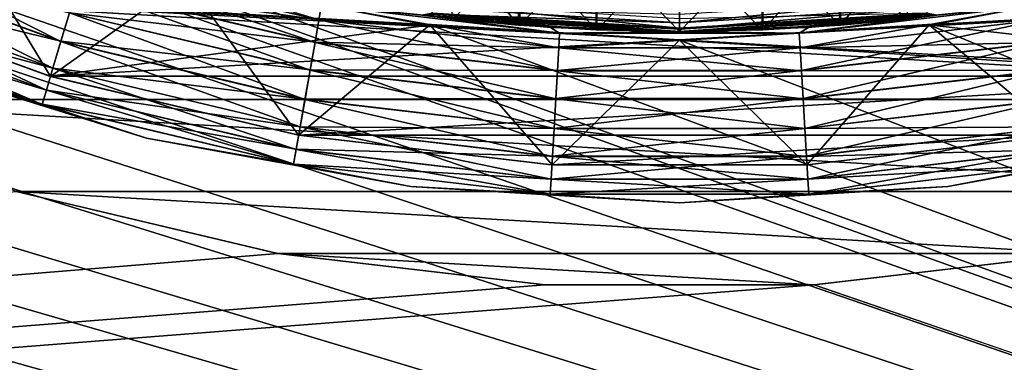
# Model space of a CAD drawing. Header units: millimetres. Extents: x -147 to 148, y -145 to 204.
# Tile 359 of 571: x 82 to 94, y -28 to -24. Entities that reach past the tile are written whole.
import ezdxf

# ---------------------------------------------------------------- set-up
doc = ezdxf.new("R2010")
doc.units = ezdxf.units.MM
doc.header["$LTSCALE"] = 26.699852
for name, color, linetype in [('1493', 7, 'CONTINUOUS'), ('1494', 7, 'CONTINUOUS'), ('1552', 7, 'CONTINUOUS'), ('1553', 7, 'CONTINUOUS'), ('1893', 7, 'CONTINUOUS'), ('1894', 7, 'CONTINUOUS'), ('1896', 7, 'CONTINUOUS'), ('1905', 7, 'CONTINUOUS'), ('1933', 7, 'CONTINUOUS'), ('1934', 7, 'CONTINUOUS'), ('1935', 7, 'CONTINUOUS'), ('1936', 7, 'CONTINUOUS'), ('1937', 7, 'CONTINUOUS'), ('753', 7, 'CONTINUOUS'), ('756', 7, 'CONTINUOUS'), ('885', 7, 'CONTINUOUS'), ('886', 7, 'CONTINUOUS'), ('895', 7, 'CONTINUOUS'), ('896', 7, 'CONTINUOUS'), ('936', 7, 'CONTINUOUS'), ('937', 7, 'CONTINUOUS')]:
    doc.layers.add(name, color=color, linetype=linetype)

msp = doc.modelspace()

# ---------------------------------------------------------------- linework, layer by layer
at = {"layer": '1493', "color": 7, "linetype": 'CONTINUOUS', "true_color": 0xd8d8d8}
for points in [[(93.021, -23.91, 53.4), (95.993, -23.343, 53.4), (93.021, -23.91, 72.4), (93.021, -23.91, 53.4)], [(93.021, -23.91, 72.4), (95.993, -23.343, 53.4), (95.993, -23.343, 72.4), (93.021, -23.91, 72.4)], [(90, -24.1, 72.4), (93.021, -23.91, 53.4), (93.021, -23.91, 72.4), (90, -24.1, 72.4)], [(90, -24.1, 72.4), (90, -24.1, 53.4), (93.021, -23.91, 53.4), (90, -24.1, 72.4)]]:
    msp.add_3dface(points, dxfattribs=at)
at = {"layer": '1494', "color": 7, "linetype": 'CONTINUOUS', "true_color": 0xd8d8d8}
for points in [[(84.007, -23.343, 53.4), (86.979, -23.91, 53.4), (84.007, -23.343, 72.4), (84.007, -23.343, 53.4)], [(84.007, -23.343, 72.4), (86.979, -23.91, 53.4), (86.979, -23.91, 72.4), (84.007, -23.343, 72.4)], [(86.979, -23.91, 53.4), (90, -24.1, 53.4), (86.979, -23.91, 72.4), (86.979, -23.91, 53.4)], [(86.979, -23.91, 72.4), (90, -24.1, 53.4), (90, -24.1, 72.4), (86.979, -23.91, 72.4)]]:
    msp.add_3dface(points, dxfattribs=at)
at = {"layer": '1552', "color": 7, "linetype": 'CONTINUOUS', "true_color": 0x21211a}
for points in [[(80.03, -23.114, 23.915), (82.78, -24.115, 23.915), (79.9, -23.414, 24.034), (80.03, -23.114, 23.915)], [(80.03, -23.114, 23.915), (82.88, -23.782, 23.915), (82.78, -24.115, 23.915), (80.03, -23.114, 23.915)], [(83.05, -23.215, 24.259), (85.792, -23.864, 24.259), (82.974, -23.469, 24.035), (83.05, -23.215, 24.259)], [(83.05, -23.215, 24.259), (85.822, -23.694, 24.56), (85.792, -23.864, 24.259), (83.05, -23.215, 24.259)], [(79.9, -23.414, 24.034), (82.687, -24.428, 24.034), (79.795, -23.659, 24.257), (79.9, -23.414, 24.034)], [(79.9, -23.414, 24.034), (82.78, -24.115, 23.915), (82.687, -24.428, 24.034), (79.9, -23.414, 24.034)], [(82.974, -23.469, 24.035), (85.746, -24.126, 24.035), (82.88, -23.782, 23.915), (82.974, -23.469, 24.035)], [(82.974, -23.469, 24.035), (85.792, -23.864, 24.259), (85.746, -24.126, 24.035), (82.974, -23.469, 24.035)], [(79.795, -23.659, 24.257), (82.61, -24.683, 24.257), (79.726, -23.818, 24.558), (79.795, -23.659, 24.257)], [(79.795, -23.659, 24.257), (82.687, -24.428, 24.034), (82.61, -24.683, 24.257), (79.795, -23.659, 24.257)], [(82.88, -23.782, 23.915), (85.689, -24.448, 23.915), (82.78, -24.115, 23.915), (82.88, -23.782, 23.915)], [(82.88, -23.782, 23.915), (85.746, -24.126, 24.035), (85.689, -24.448, 23.915), (82.88, -23.782, 23.915)], [(85.822, -23.694, 24.56), (88.601, -24.019, 24.56), (85.792, -23.864, 24.259), (85.822, -23.694, 24.56)], [(88.601, -24.019, 24.56), (85.822, -23.694, 24.56), (88.493, -23.953, 24.9), (88.601, -24.019, 24.56)], [(88.493, -23.953, 24.9), (85.822, -23.694, 24.56), (86.992, -23.811, 24.9), (88.493, -23.953, 24.9)], [(94.178, -23.694, 24.56), (91.399, -24.019, 24.56), (93.008, -23.811, 24.9), (94.178, -23.694, 24.56)], [(91.399, -24.019, 24.56), (94.178, -23.694, 24.56), (91.409, -24.192, 24.259), (91.399, -24.019, 24.56)], [(91.409, -24.192, 24.259), (94.178, -23.694, 24.56), (94.208, -23.864, 24.259), (91.409, -24.192, 24.259)], [(79.726, -23.818, 24.558), (82.61, -24.683, 24.257), (82.56, -24.85, 24.558), (79.726, -23.818, 24.558)], [(79.726, -23.818, 24.558), (82.56, -24.85, 24.558), (80.78, -24.31, 24.9), (79.726, -23.818, 24.558)], [(85.792, -23.864, 24.259), (88.591, -24.192, 24.259), (85.746, -24.126, 24.035), (85.792, -23.864, 24.259)], [(85.792, -23.864, 24.259), (88.601, -24.019, 24.56), (88.591, -24.192, 24.259), (85.792, -23.864, 24.259)], [(93.008, -23.811, 24.9), (91.399, -24.019, 24.56), (91.507, -23.953, 24.9), (93.008, -23.811, 24.9)], [(91.409, -24.192, 24.259), (94.208, -23.864, 24.259), (91.424, -24.457, 24.035), (91.409, -24.192, 24.259)], [(91.424, -24.457, 24.035), (94.208, -23.864, 24.259), (94.254, -24.126, 24.035), (91.424, -24.457, 24.035)], [(90, -24, 24.9), (88.601, -24.019, 24.56), (88.493, -23.953, 24.9), (90, -24, 24.9)], [(88.601, -24.019, 24.56), (91.399, -24.019, 24.56), (88.591, -24.192, 24.259), (88.601, -24.019, 24.56)], [(88.591, -24.192, 24.259), (91.399, -24.019, 24.56), (91.409, -24.192, 24.259), (88.591, -24.192, 24.259)], [(91.399, -24.019, 24.56), (88.601, -24.019, 24.56), (90, -24, 24.9), (91.399, -24.019, 24.56)], [(91.507, -23.953, 24.9), (91.399, -24.019, 24.56), (90, -24, 24.9), (91.507, -23.953, 24.9)], [(82.78, -24.115, 23.915), (85.629, -24.79, 23.915), (82.687, -24.428, 24.034), (82.78, -24.115, 23.915)], [(82.78, -24.115, 23.915), (85.689, -24.448, 23.915), (85.629, -24.79, 23.915), (82.78, -24.115, 23.915)], [(85.746, -24.126, 24.035), (88.576, -24.457, 24.035), (85.689, -24.448, 23.915), (85.746, -24.126, 24.035)], [(85.746, -24.126, 24.035), (88.591, -24.192, 24.259), (88.576, -24.457, 24.035), (85.746, -24.126, 24.035)], [(91.424, -24.457, 24.035), (94.254, -24.126, 24.035), (91.443, -24.783, 23.915), (91.424, -24.457, 24.035)], [(91.443, -24.783, 23.915), (94.254, -24.126, 24.035), (94.311, -24.448, 23.915), (91.443, -24.783, 23.915)], [(88.591, -24.192, 24.259), (91.409, -24.192, 24.259), (88.576, -24.457, 24.035), (88.591, -24.192, 24.259)], [(88.576, -24.457, 24.035), (91.409, -24.192, 24.259), (91.424, -24.457, 24.035), (88.576, -24.457, 24.035)], [(80.78, -24.31, 24.9), (82.56, -24.85, 24.558), (83.778, -25.244, 24.9), (80.78, -24.31, 24.9)], [(82.687, -24.428, 24.034), (85.572, -25.112, 24.034), (82.61, -24.683, 24.257), (82.687, -24.428, 24.034)], [(82.687, -24.428, 24.034), (85.629, -24.79, 23.915), (85.572, -25.112, 24.034), (82.687, -24.428, 24.034)], [(85.689, -24.448, 23.915), (88.557, -24.783, 23.915), (85.629, -24.79, 23.915), (85.689, -24.448, 23.915)], [(85.689, -24.448, 23.915), (88.576, -24.457, 24.035), (88.557, -24.783, 23.915), (85.689, -24.448, 23.915)], [(88.576, -24.457, 24.035), (91.424, -24.457, 24.035), (88.557, -24.783, 23.915), (88.576, -24.457, 24.035)], [(88.557, -24.783, 23.915), (91.424, -24.457, 24.035), (91.443, -24.783, 23.915), (88.557, -24.783, 23.915)], [(91.443, -24.783, 23.915), (94.311, -24.448, 23.915), (91.464, -25.13, 23.915), (91.443, -24.783, 23.915)], [(91.464, -25.13, 23.915), (94.311, -24.448, 23.915), (94.371, -24.79, 23.915), (91.464, -25.13, 23.915)], [(82.61, -24.683, 24.257), (85.526, -25.374, 24.257), (82.56, -24.85, 24.558), (82.61, -24.683, 24.257)], [(82.61, -24.683, 24.257), (85.572, -25.112, 24.034), (85.526, -25.374, 24.257), (82.61, -24.683, 24.257)], [(85.629, -24.79, 23.915), (88.536, -25.13, 23.915), (85.572, -25.112, 24.034), (85.629, -24.79, 23.915)], [(85.629, -24.79, 23.915), (88.557, -24.783, 23.915), (88.536, -25.13, 23.915), (85.629, -24.79, 23.915)], [(88.557, -24.783, 23.915), (91.443, -24.783, 23.915), (88.536, -25.13, 23.915), (88.557, -24.783, 23.915)], [(88.536, -25.13, 23.915), (91.443, -24.783, 23.915), (91.464, -25.13, 23.915), (88.536, -25.13, 23.915)], [(91.464, -25.13, 23.915), (94.371, -24.79, 23.915), (91.483, -25.456, 24.034), (91.464, -25.13, 23.915)], [(91.483, -25.456, 24.034), (94.371, -24.79, 23.915), (94.428, -25.112, 24.034), (91.483, -25.456, 24.034)], [(82.56, -24.85, 24.558), (85.526, -25.374, 24.257), (85.496, -25.546, 24.558), (82.56, -24.85, 24.558)], [(82.56, -24.85, 24.558), (85.496, -25.546, 24.558), (83.778, -25.244, 24.9), (82.56, -24.85, 24.558)], [(85.572, -25.112, 24.034), (88.517, -25.456, 24.034), (85.526, -25.374, 24.257), (85.572, -25.112, 24.034)], [(85.572, -25.112, 24.034), (88.536, -25.13, 23.915), (88.517, -25.456, 24.034), (85.572, -25.112, 24.034)], [(88.536, -25.13, 23.915), (91.464, -25.13, 23.915), (88.517, -25.456, 24.034), (88.536, -25.13, 23.915)], [(88.517, -25.456, 24.034), (91.464, -25.13, 23.915), (91.483, -25.456, 24.034), (88.517, -25.456, 24.034)], [(91.483, -25.456, 24.034), (94.428, -25.112, 24.034), (91.498, -25.722, 24.257), (91.483, -25.456, 24.034)], [(91.498, -25.722, 24.257), (94.428, -25.112, 24.034), (94.474, -25.374, 24.257), (91.498, -25.722, 24.257)], [(83.778, -25.244, 24.9), (85.496, -25.546, 24.558), (86.866, -25.81, 24.9), (83.778, -25.244, 24.9)], [(93.134, -25.81, 24.9), (94.504, -25.546, 24.558), (96.222, -25.244, 24.9), (93.134, -25.81, 24.9)], [(85.526, -25.374, 24.257), (88.502, -25.722, 24.257), (85.496, -25.546, 24.558), (85.526, -25.374, 24.257)], [(85.526, -25.374, 24.257), (88.517, -25.456, 24.034), (88.502, -25.722, 24.257), (85.526, -25.374, 24.257)], [(91.498, -25.722, 24.257), (94.474, -25.374, 24.257), (91.508, -25.896, 24.558), (91.498, -25.722, 24.257)], [(91.508, -25.896, 24.558), (94.474, -25.374, 24.257), (94.504, -25.546, 24.558), (91.508, -25.896, 24.558)], [(88.517, -25.456, 24.034), (91.483, -25.456, 24.034), (88.502, -25.722, 24.257), (88.517, -25.456, 24.034)], [(88.502, -25.722, 24.257), (91.483, -25.456, 24.034), (91.498, -25.722, 24.257), (88.502, -25.722, 24.257)], [(85.496, -25.546, 24.558), (88.502, -25.722, 24.257), (88.492, -25.896, 24.558), (85.496, -25.546, 24.558)], [(85.496, -25.546, 24.558), (88.492, -25.896, 24.558), (86.866, -25.81, 24.9), (85.496, -25.546, 24.558)], [(91.508, -25.896, 24.558), (94.504, -25.546, 24.558), (93.134, -25.81, 24.9), (91.508, -25.896, 24.558)], [(88.502, -25.722, 24.257), (91.498, -25.722, 24.257), (88.492, -25.896, 24.558), (88.502, -25.722, 24.257)], [(88.492, -25.896, 24.558), (91.498, -25.722, 24.257), (91.508, -25.896, 24.558), (88.492, -25.896, 24.558)], [(86.866, -25.81, 24.9), (88.492, -25.896, 24.558), (90, -26, 24.9), (86.866, -25.81, 24.9)], [(90, -26, 24.9), (91.508, -25.896, 24.558), (93.134, -25.81, 24.9), (90, -26, 24.9)], [(88.492, -25.896, 24.558), (91.508, -25.896, 24.558), (90, -26, 24.9), (88.492, -25.896, 24.558)]]:
    msp.add_3dface(points, dxfattribs=at)
at = {"layer": '1553', "color": 7, "linetype": 'CONTINUOUS', "true_color": 0x21211a}
for points in [[(80.029, -23.116, 25.885), (82.78, -24.117, 25.885), (80.166, -22.797, 25.885), (80.029, -23.116, 25.885)], [(80.166, -22.797, 25.885), (82.78, -24.117, 25.885), (82.879, -23.784, 25.885), (80.166, -22.797, 25.885)], [(83.05, -23.216, 25.543), (85.792, -23.866, 25.543), (83.099, -23.05, 25.242), (83.05, -23.216, 25.543)], [(83.099, -23.05, 25.242), (85.792, -23.866, 25.543), (85.822, -23.695, 25.242), (83.099, -23.05, 25.242)], [(79.899, -23.416, 25.765), (82.686, -24.43, 25.765), (80.029, -23.116, 25.885), (79.899, -23.416, 25.765)], [(80.029, -23.116, 25.885), (82.686, -24.43, 25.765), (82.78, -24.117, 25.885), (80.029, -23.116, 25.885)], [(82.973, -23.471, 25.766), (85.746, -24.128, 25.766), (83.05, -23.216, 25.543), (82.973, -23.471, 25.766)], [(83.05, -23.216, 25.543), (85.746, -24.128, 25.766), (85.792, -23.866, 25.543), (83.05, -23.216, 25.543)], [(79.794, -23.66, 25.541), (82.61, -24.685, 25.541), (79.899, -23.416, 25.765), (79.794, -23.66, 25.541)], [(79.899, -23.416, 25.765), (82.61, -24.685, 25.541), (82.686, -24.43, 25.765), (79.899, -23.416, 25.765)], [(82.879, -23.784, 25.885), (85.689, -24.45, 25.885), (82.973, -23.471, 25.766), (82.879, -23.784, 25.885)], [(82.973, -23.471, 25.766), (85.689, -24.45, 25.885), (85.746, -24.128, 25.766), (82.973, -23.471, 25.766)], [(79.725, -23.819, 25.24), (82.56, -24.851, 25.24), (79.794, -23.66, 25.541), (79.725, -23.819, 25.24)], [(79.794, -23.66, 25.541), (82.56, -24.851, 25.24), (82.61, -24.685, 25.541), (79.794, -23.66, 25.541)], [(82.78, -24.117, 25.885), (85.628, -24.793, 25.885), (82.879, -23.784, 25.885), (82.78, -24.117, 25.885)], [(82.879, -23.784, 25.885), (85.628, -24.793, 25.885), (85.689, -24.45, 25.885), (82.879, -23.784, 25.885)], [(85.792, -23.866, 25.543), (88.591, -24.193, 25.543), (85.822, -23.695, 25.242), (85.792, -23.866, 25.543)], [(86.992, -23.811, 24.9), (85.822, -23.695, 25.242), (88.601, -24.02, 25.242), (86.992, -23.811, 24.9)], [(85.822, -23.695, 25.242), (88.591, -24.193, 25.543), (88.601, -24.02, 25.242), (85.822, -23.695, 25.242)], [(91.507, -23.953, 24.9), (91.399, -24.02, 25.242), (94.178, -23.695, 25.242), (91.507, -23.953, 24.9)], [(91.399, -24.02, 25.242), (94.208, -23.866, 25.543), (94.178, -23.695, 25.242), (91.399, -24.02, 25.242)], [(93.008, -23.811, 24.9), (91.507, -23.953, 24.9), (94.178, -23.695, 25.242), (93.008, -23.811, 24.9)], [(79.725, -23.819, 25.24), (80.78, -24.31, 24.9), (82.56, -24.851, 25.24), (79.725, -23.819, 25.24)], [(85.746, -24.128, 25.766), (88.575, -24.459, 25.766), (85.792, -23.866, 25.543), (85.746, -24.128, 25.766)], [(85.792, -23.866, 25.543), (88.575, -24.459, 25.766), (88.591, -24.193, 25.543), (85.792, -23.866, 25.543)], [(88.493, -23.953, 24.9), (86.992, -23.811, 24.9), (88.601, -24.02, 25.242), (88.493, -23.953, 24.9)], [(91.409, -24.193, 25.543), (94.208, -23.866, 25.543), (91.399, -24.02, 25.242), (91.409, -24.193, 25.543)], [(91.409, -24.193, 25.543), (94.254, -24.128, 25.766), (94.208, -23.866, 25.543), (91.409, -24.193, 25.543)], [(90, -24, 24.9), (88.493, -23.953, 24.9), (88.601, -24.02, 25.242), (90, -24, 24.9)], [(88.591, -24.193, 25.543), (91.409, -24.193, 25.543), (88.601, -24.02, 25.242), (88.591, -24.193, 25.543)], [(90, -24, 24.9), (88.601, -24.02, 25.242), (91.399, -24.02, 25.242), (90, -24, 24.9)], [(88.601, -24.02, 25.242), (91.409, -24.193, 25.543), (91.399, -24.02, 25.242), (88.601, -24.02, 25.242)], [(91.507, -23.953, 24.9), (90, -24, 24.9), (91.399, -24.02, 25.242), (91.507, -23.953, 24.9)], [(82.686, -24.43, 25.765), (85.572, -25.114, 25.765), (82.78, -24.117, 25.885), (82.686, -24.43, 25.765)], [(82.78, -24.117, 25.885), (85.572, -25.114, 25.765), (85.628, -24.793, 25.885), (82.78, -24.117, 25.885)], [(85.689, -24.45, 25.885), (88.556, -24.785, 25.885), (85.746, -24.128, 25.766), (85.689, -24.45, 25.885)], [(85.746, -24.128, 25.766), (88.556, -24.785, 25.885), (88.575, -24.459, 25.766), (85.746, -24.128, 25.766)], [(91.425, -24.459, 25.766), (94.254, -24.128, 25.766), (91.409, -24.193, 25.543), (91.425, -24.459, 25.766)], [(91.425, -24.459, 25.766), (94.311, -24.45, 25.885), (94.254, -24.128, 25.766), (91.425, -24.459, 25.766)], [(88.575, -24.459, 25.766), (91.425, -24.459, 25.766), (88.591, -24.193, 25.543), (88.575, -24.459, 25.766)], [(88.591, -24.193, 25.543), (91.425, -24.459, 25.766), (91.409, -24.193, 25.543), (88.591, -24.193, 25.543)], [(80.78, -24.31, 24.9), (83.778, -25.244, 24.9), (82.56, -24.851, 25.24), (80.78, -24.31, 24.9)], [(82.61, -24.685, 25.541), (85.526, -25.376, 25.541), (82.686, -24.43, 25.765), (82.61, -24.685, 25.541)], [(82.686, -24.43, 25.765), (85.526, -25.376, 25.541), (85.572, -25.114, 25.765), (82.686, -24.43, 25.765)], [(85.628, -24.793, 25.885), (88.536, -25.132, 25.885), (85.689, -24.45, 25.885), (85.628, -24.793, 25.885)], [(85.689, -24.45, 25.885), (88.536, -25.132, 25.885), (88.556, -24.785, 25.885), (85.689, -24.45, 25.885)], [(88.556, -24.785, 25.885), (91.444, -24.785, 25.885), (88.575, -24.459, 25.766), (88.556, -24.785, 25.885)], [(88.575, -24.459, 25.766), (91.444, -24.785, 25.885), (91.425, -24.459, 25.766), (88.575, -24.459, 25.766)], [(91.444, -24.785, 25.885), (94.311, -24.45, 25.885), (91.425, -24.459, 25.766), (91.444, -24.785, 25.885)], [(91.444, -24.785, 25.885), (94.372, -24.793, 25.885), (94.311, -24.45, 25.885), (91.444, -24.785, 25.885)], [(82.56, -24.851, 25.24), (85.495, -25.546, 25.24), (82.61, -24.685, 25.541), (82.56, -24.851, 25.24)], [(82.61, -24.685, 25.541), (85.495, -25.546, 25.24), (85.526, -25.376, 25.541), (82.61, -24.685, 25.541)], [(85.572, -25.114, 25.765), (88.517, -25.458, 25.765), (85.628, -24.793, 25.885), (85.572, -25.114, 25.765)], [(85.628, -24.793, 25.885), (88.517, -25.458, 25.765), (88.536, -25.132, 25.885), (85.628, -24.793, 25.885)], [(88.536, -25.132, 25.885), (91.464, -25.132, 25.885), (88.556, -24.785, 25.885), (88.536, -25.132, 25.885)], [(88.556, -24.785, 25.885), (91.464, -25.132, 25.885), (91.444, -24.785, 25.885), (88.556, -24.785, 25.885)], [(91.464, -25.132, 25.885), (94.372, -24.793, 25.885), (91.444, -24.785, 25.885), (91.464, -25.132, 25.885)], [(91.464, -25.132, 25.885), (94.428, -25.114, 25.765), (94.372, -24.793, 25.885), (91.464, -25.132, 25.885)], [(82.56, -24.851, 25.24), (83.778, -25.244, 24.9), (85.495, -25.546, 25.24), (82.56, -24.851, 25.24)], [(85.526, -25.376, 25.541), (88.502, -25.724, 25.541), (85.572, -25.114, 25.765), (85.526, -25.376, 25.541)], [(85.572, -25.114, 25.765), (88.502, -25.724, 25.541), (88.517, -25.458, 25.765), (85.572, -25.114, 25.765)], [(88.517, -25.458, 25.765), (91.483, -25.458, 25.765), (88.536, -25.132, 25.885), (88.517, -25.458, 25.765)], [(88.536, -25.132, 25.885), (91.483, -25.458, 25.765), (91.464, -25.132, 25.885), (88.536, -25.132, 25.885)], [(91.483, -25.458, 25.765), (94.428, -25.114, 25.765), (91.464, -25.132, 25.885), (91.483, -25.458, 25.765)], [(91.483, -25.458, 25.765), (94.474, -25.376, 25.541), (94.428, -25.114, 25.765), (91.483, -25.458, 25.765)], [(83.778, -25.244, 24.9), (86.866, -25.81, 24.9), (85.495, -25.546, 25.24), (83.778, -25.244, 24.9)], [(93.134, -25.81, 24.9), (96.222, -25.244, 24.9), (94.505, -25.546, 25.24), (93.134, -25.81, 24.9)], [(85.495, -25.546, 25.24), (88.492, -25.897, 25.24), (85.526, -25.376, 25.541), (85.495, -25.546, 25.24)], [(85.526, -25.376, 25.541), (88.492, -25.897, 25.24), (88.502, -25.724, 25.541), (85.526, -25.376, 25.541)], [(91.498, -25.724, 25.541), (94.474, -25.376, 25.541), (91.483, -25.458, 25.765), (91.498, -25.724, 25.541)], [(91.498, -25.724, 25.541), (94.505, -25.546, 25.24), (94.474, -25.376, 25.541), (91.498, -25.724, 25.541)], [(88.502, -25.724, 25.541), (91.498, -25.724, 25.541), (88.517, -25.458, 25.765), (88.502, -25.724, 25.541)], [(88.517, -25.458, 25.765), (91.498, -25.724, 25.541), (91.483, -25.458, 25.765), (88.517, -25.458, 25.765)], [(85.495, -25.546, 25.24), (86.866, -25.81, 24.9), (88.492, -25.897, 25.24), (85.495, -25.546, 25.24)], [(91.508, -25.897, 25.24), (94.505, -25.546, 25.24), (91.498, -25.724, 25.541), (91.508, -25.897, 25.24)], [(91.508, -25.897, 25.24), (93.134, -25.81, 24.9), (94.505, -25.546, 25.24), (91.508, -25.897, 25.24)], [(88.492, -25.897, 25.24), (91.508, -25.897, 25.24), (88.502, -25.724, 25.541), (88.492, -25.897, 25.24)], [(88.502, -25.724, 25.541), (91.508, -25.897, 25.24), (91.498, -25.724, 25.541), (88.502, -25.724, 25.541)], [(86.866, -25.81, 24.9), (90, -26, 24.9), (88.492, -25.897, 25.24), (86.866, -25.81, 24.9)], [(90, -26, 24.9), (93.134, -25.81, 24.9), (91.508, -25.897, 25.24), (90, -26, 24.9)], [(88.492, -25.897, 25.24), (90, -26, 24.9), (91.508, -25.897, 25.24), (88.492, -25.897, 25.24)]]:
    msp.add_3dface(points, dxfattribs=at)
at = {"layer": '1893', "color": 7, "linetype": 'CONTINUOUS', "true_color": 0xd8d8d8}
for points in [[(84.235, -23.4, 26.9), (87.085, -23.923, 26.9), (84.235, -23.4, 25.9), (84.235, -23.4, 26.9)], [(87.085, -23.923, 26.9), (87.085, -23.923, 25.9), (84.235, -23.4, 25.9), (87.085, -23.923, 26.9)], [(87.085, -23.923, 26.9), (90, -24.1, 26.9), (87.085, -23.923, 25.9), (87.085, -23.923, 26.9)], [(90, -24.1, 26.9), (90, -24.1, 25.9), (87.085, -23.923, 25.9), (90, -24.1, 26.9)]]:
    msp.add_3dface(points, dxfattribs=at)
at = {"layer": '1894', "color": 7, "linetype": 'CONTINUOUS', "true_color": 0xd8d8d8}
for points in [[(92.915, -23.923, 26.9), (95.765, -23.4, 26.9), (92.915, -23.923, 25.9), (92.915, -23.923, 26.9)], [(95.765, -23.4, 26.9), (95.765, -23.4, 25.9), (92.915, -23.923, 25.9), (95.765, -23.4, 26.9)], [(90, -24.1, 26.9), (92.915, -23.923, 26.9), (90, -24.1, 25.9), (90, -24.1, 26.9)], [(92.915, -23.923, 26.9), (92.915, -23.923, 25.9), (90, -24.1, 25.9), (92.915, -23.923, 26.9)]]:
    msp.add_3dface(points, dxfattribs=at)
at = {"layer": '1896', "color": 7, "linetype": 'CONTINUOUS', "true_color": 0xd8d8d8}
for points in [[(20.709, -1.301, 26.9), (20.586, -2.602, 26.9), (145.5, -45.5, 26.9), (20.709, -1.301, 26.9)], [(81.452, -22.533, 26.9), (20.709, -1.301, 26.9), (145.5, -45.5, 26.9), (81.452, -22.533, 26.9)], [(20.586, -2.602, 26.9), (20.382, -3.889, 26.9), (145.5, -45.5, 26.9), (20.586, -2.602, 26.9)], [(20.382, -3.889, 26.9), (20.098, -5.158, 26.9), (145.5, -45.5, 26.9), (20.382, -3.889, 26.9)], [(20.098, -5.158, 26.9), (19.733, -6.413, 26.9), (145.5, -45.5, 26.9), (20.098, -5.158, 26.9)], [(19.733, -6.413, 26.9), (19.292, -7.64, 26.9), (145.5, -45.5, 26.9), (19.733, -6.413, 26.9)], [(-82.86, -7.698, 26.9), (-83.452, -8.207, 26.9), (145.5, -45.5, 26.9), (-82.86, -7.698, 26.9)], [(-3.889, -20.382, 26.9), (-82.86, -7.698, 26.9), (145.5, -45.5, 26.9), (-3.889, -20.382, 26.9)], [(19.292, -7.64, 26.9), (18.776, -8.833, 26.9), (145.5, -45.5, 26.9), (19.292, -7.64, 26.9)], [(-83.452, -8.207, 26.9), (-84.086, -8.675, 26.9), (145.5, -45.5, 26.9), (-83.452, -8.207, 26.9)], [(-84.086, -8.675, 26.9), (-84.752, -9.094, 26.9), (145.5, -45.5, 26.9), (-84.086, -8.675, 26.9)], [(18.776, -8.833, 26.9), (18.182, -9.997, 26.9), (145.5, -45.5, 26.9), (18.776, -8.833, 26.9)], [(-84.752, -9.094, 26.9), (-85.442, -9.459, 26.9), (145.5, -45.5, 26.9), (-84.752, -9.094, 26.9)], [(-85.442, -9.459, 26.9), (-86.164, -9.773, 26.9), (145.5, -45.5, 26.9), (-85.442, -9.459, 26.9)], [(-86.164, -9.773, 26.9), (-86.907, -10.034, 26.9), (145.5, -45.5, 26.9), (-86.164, -9.773, 26.9)], [(18.182, -9.997, 26.9), (17.519, -11.12, 26.9), (145.5, -45.5, 26.9), (18.182, -9.997, 26.9)], [(-86.907, -10.034, 26.9), (-87.662, -10.236, 26.9), (145.5, -45.5, 26.9), (-86.907, -10.034, 26.9)], [(-87.662, -10.236, 26.9), (-88.427, -10.381, 26.9), (145.5, -45.5, 26.9), (-87.662, -10.236, 26.9)], [(145.5, -45.5, 26.9), (-91.573, -10.381, 26.9), (-145.5, -45.5, 26.9), (145.5, -45.5, 26.9)], [(-90.793, -10.469, 26.9), (-91.573, -10.381, 26.9), (145.5, -45.5, 26.9), (-90.793, -10.469, 26.9)], [(-88.427, -10.381, 26.9), (-89.207, -10.469, 26.9), (145.5, -45.5, 26.9), (-88.427, -10.381, 26.9)], [(-90, -10.5, 26.9), (-90.793, -10.469, 26.9), (145.5, -45.5, 26.9), (-90, -10.5, 26.9)], [(-89.207, -10.469, 26.9), (-90, -10.5, 26.9), (145.5, -45.5, 26.9), (-89.207, -10.469, 26.9)], [(17.519, -11.12, 26.9), (16.788, -12.194, 26.9), (145.5, -45.5, 26.9), (17.519, -11.12, 26.9)], [(16.788, -12.194, 26.9), (15.987, -13.226, 26.9), (145.5, -45.5, 26.9), (16.788, -12.194, 26.9)], [(15.987, -13.226, 26.9), (15.124, -14.206, 26.9), (145.5, -45.5, 26.9), (15.987, -13.226, 26.9)], [(15.124, -14.206, 26.9), (14.206, -15.124, 26.9), (145.5, -45.5, 26.9), (15.124, -14.206, 26.9)], [(14.206, -15.124, 26.9), (13.226, -15.987, 26.9), (145.5, -45.5, 26.9), (14.206, -15.124, 26.9)], [(13.226, -15.987, 26.9), (12.194, -16.788, 26.9), (145.5, -45.5, 26.9), (13.226, -15.987, 26.9)], [(12.194, -16.788, 26.9), (11.12, -17.519, 26.9), (145.5, -45.5, 26.9), (12.194, -16.788, 26.9)], [(11.12, -17.519, 26.9), (9.997, -18.182, 26.9), (145.5, -45.5, 26.9), (11.12, -17.519, 26.9)], [(9.997, -18.182, 26.9), (8.833, -18.776, 26.9), (145.5, -45.5, 26.9), (9.997, -18.182, 26.9)], [(8.833, -18.776, 26.9), (7.64, -19.292, 26.9), (145.5, -45.5, 26.9), (8.833, -18.776, 26.9)], [(7.64, -19.292, 26.9), (6.413, -19.733, 26.9), (145.5, -45.5, 26.9), (7.64, -19.292, 26.9)], [(6.413, -19.733, 26.9), (5.158, -20.098, 26.9), (145.5, -45.5, 26.9), (6.413, -19.733, 26.9)], [(5.158, -20.098, 26.9), (3.889, -20.382, 26.9), (145.5, -45.5, 26.9), (5.158, -20.098, 26.9)], [(-2.609, -20.585, 26.9), (-3.889, -20.382, 26.9), (145.5, -45.5, 26.9), (-2.609, -20.585, 26.9)], [(3.889, -20.382, 26.9), (2.609, -20.585, 26.9), (145.5, -45.5, 26.9), (3.889, -20.382, 26.9)], [(-1.312, -20.708, 26.9), (-2.609, -20.585, 26.9), (145.5, -45.5, 26.9), (-1.312, -20.708, 26.9)], [(2.609, -20.585, 26.9), (1.312, -20.708, 26.9), (145.5, -45.5, 26.9), (2.609, -20.585, 26.9)], [(0, -20.75, 26.9), (-1.312, -20.708, 26.9), (145.5, -45.5, 26.9), (0, -20.75, 26.9)], [(1.312, -20.708, 26.9), (0, -20.75, 26.9), (145.5, -45.5, 26.9), (1.312, -20.708, 26.9)], [(84.235, -23.4, 26.9), (81.452, -22.533, 26.9), (145.5, -45.5, 26.9), (84.235, -23.4, 26.9)], [(87.085, -23.923, 26.9), (84.235, -23.4, 26.9), (145.5, -45.5, 26.9), (87.085, -23.923, 26.9)], [(95.765, -23.4, 26.9), (92.915, -23.923, 26.9), (145.5, -45.5, 26.9), (95.765, -23.4, 26.9)], [(90, -24.1, 26.9), (87.085, -23.923, 26.9), (145.5, -45.5, 26.9), (90, -24.1, 26.9)], [(92.915, -23.923, 26.9), (90, -24.1, 26.9), (145.5, -45.5, 26.9), (92.915, -23.923, 26.9)]]:
    msp.add_3dface(points, dxfattribs=at)
at = {"layer": '1905', "color": 7, "linetype": 'CONTINUOUS', "true_color": 0xd8d8d8}
for points in [[(79.862, -23.507, 25.9), (81.452, -22.533, 25.9), (82.658, -24.524, 25.9), (79.862, -23.507, 25.9)], [(81.452, -22.533, 25.9), (84.235, -23.4, 25.9), (82.658, -24.524, 25.9), (81.452, -22.533, 25.9)], [(82.658, -24.524, 25.9), (84.235, -23.4, 25.9), (85.552, -25.211, 25.9), (82.658, -24.524, 25.9)], [(84.235, -23.4, 25.9), (87.085, -23.923, 25.9), (85.552, -25.211, 25.9), (84.235, -23.4, 25.9)], [(92.915, -23.923, 25.9), (95.765, -23.4, 25.9), (94.448, -25.211, 25.9), (92.915, -23.923, 25.9)], [(85.552, -25.211, 25.9), (87.085, -23.923, 25.9), (88.514, -25.556, 25.9), (85.552, -25.211, 25.9)], [(87.085, -23.923, 25.9), (90, -24.1, 25.9), (88.514, -25.556, 25.9), (87.085, -23.923, 25.9)], [(90, -24.1, 25.9), (92.915, -23.923, 25.9), (91.486, -25.556, 25.9), (90, -24.1, 25.9)], [(91.486, -25.556, 25.9), (92.915, -23.923, 25.9), (94.448, -25.211, 25.9), (91.486, -25.556, 25.9)], [(88.514, -25.556, 25.9), (90, -24.1, 25.9), (91.486, -25.556, 25.9), (88.514, -25.556, 25.9)], [(85.312, -26.589, 25.9), (-145.5, -45.5, 25.9), (82.258, -25.866, 25.9), (85.312, -26.589, 25.9)], [(88.427, -26.954, 25.9), (-145.5, -45.5, 25.9), (85.312, -26.589, 25.9), (88.427, -26.954, 25.9)], [(94.688, -26.589, 25.9), (145.5, -45.5, 25.9), (91.573, -26.954, 25.9), (94.688, -26.589, 25.9)], [(145.5, -45.5, 25.9), (-145.5, -45.5, 25.9), (91.573, -26.954, 25.9), (145.5, -45.5, 25.9)], [(91.573, -26.954, 25.9), (-145.5, -45.5, 25.9), (88.427, -26.954, 25.9), (91.573, -26.954, 25.9)]]:
    msp.add_3dface(points, dxfattribs=at)
at = {"layer": '1933', "color": 7, "linetype": 'CONTINUOUS', "true_color": 0xd8d8d8}
for points in [[(79.862, -23.507, 25.9), (82.658, -24.524, 25.9), (79.862, -23.506, 23.9), (79.862, -23.507, 25.9)], [(79.862, -23.506, 23.9), (82.658, -24.524, 25.9), (82.655, -24.523, 23.9), (79.862, -23.506, 23.9)], [(82.658, -24.524, 25.9), (85.552, -25.211, 25.9), (82.655, -24.523, 23.9), (82.658, -24.524, 25.9)], [(82.655, -24.523, 23.9), (85.552, -25.211, 25.9), (85.558, -25.211, 23.9), (82.655, -24.523, 23.9)], [(85.552, -25.211, 25.9), (88.514, -25.556, 25.9), (85.558, -25.211, 23.9), (85.552, -25.211, 25.9)], [(85.558, -25.211, 23.9), (88.514, -25.556, 25.9), (88.508, -25.556, 23.9), (85.558, -25.211, 23.9)], [(91.486, -25.556, 25.9), (94.448, -25.211, 25.9), (91.492, -25.556, 23.9), (91.486, -25.556, 25.9)], [(91.492, -25.556, 23.9), (94.448, -25.211, 25.9), (94.442, -25.211, 23.9), (91.492, -25.556, 23.9)], [(88.514, -25.556, 25.9), (91.486, -25.556, 25.9), (88.508, -25.556, 23.9), (88.514, -25.556, 25.9)], [(88.508, -25.556, 23.9), (91.486, -25.556, 25.9), (91.492, -25.556, 23.9), (88.508, -25.556, 23.9)]]:
    msp.add_3dface(points, dxfattribs=at)
at = {"layer": '1934', "color": 7, "linetype": 'CONTINUOUS', "true_color": 0xd8d8d8}
for points in [[(84.23, -23.398, 23.9), (79.862, -23.506, 23.9), (87.097, -23.924, 23.9), (84.23, -23.398, 23.9)], [(92.903, -23.924, 23.9), (100.138, -23.506, 23.9), (95.77, -23.398, 23.9), (92.903, -23.924, 23.9)], [(79.862, -23.506, 23.9), (82.655, -24.523, 23.9), (87.097, -23.924, 23.9), (79.862, -23.506, 23.9)], [(97.345, -24.523, 23.9), (100.138, -23.506, 23.9), (90, -24.099, 23.9), (97.345, -24.523, 23.9)], [(90, -24.099, 23.9), (100.138, -23.506, 23.9), (92.903, -23.924, 23.9), (90, -24.099, 23.9)], [(87.097, -23.924, 23.9), (82.655, -24.523, 23.9), (90, -24.099, 23.9), (87.097, -23.924, 23.9)], [(82.655, -24.523, 23.9), (97.345, -24.523, 23.9), (90, -24.099, 23.9), (82.655, -24.523, 23.9)], [(82.655, -24.523, 23.9), (85.558, -25.211, 23.9), (97.345, -24.523, 23.9), (82.655, -24.523, 23.9)], [(85.558, -25.211, 23.9), (94.442, -25.211, 23.9), (97.345, -24.523, 23.9), (85.558, -25.211, 23.9)], [(85.558, -25.211, 23.9), (88.508, -25.556, 23.9), (94.442, -25.211, 23.9), (85.558, -25.211, 23.9)], [(88.508, -25.556, 23.9), (91.492, -25.556, 23.9), (94.442, -25.211, 23.9), (88.508, -25.556, 23.9)]]:
    msp.add_3dface(points, dxfattribs=at)
at = {"layer": '1935', "color": 7, "linetype": 'CONTINUOUS', "true_color": 0xd8d8d8}
for points in [[(84.23, -23.398, 23.9), (87.097, -23.924, 23.9), (84.23, -23.398, 22.9), (84.23, -23.398, 23.9)], [(84.23, -23.398, 22.9), (87.097, -23.924, 23.9), (87.097, -23.924, 22.9), (84.23, -23.398, 22.9)], [(92.903, -23.924, 23.9), (95.77, -23.398, 23.9), (92.903, -23.924, 22.9), (92.903, -23.924, 23.9)], [(92.903, -23.924, 22.9), (95.77, -23.398, 23.9), (95.77, -23.398, 22.9), (92.903, -23.924, 22.9)], [(87.097, -23.924, 23.9), (90, -24.099, 23.9), (87.097, -23.924, 22.9), (87.097, -23.924, 23.9)], [(87.097, -23.924, 22.9), (90, -24.099, 23.9), (90, -24.099, 22.9), (87.097, -23.924, 22.9)], [(90, -24.099, 23.9), (92.903, -23.924, 23.9), (90, -24.099, 22.9), (90, -24.099, 23.9)], [(90, -24.099, 22.9), (92.903, -23.924, 23.9), (92.903, -23.924, 22.9), (90, -24.099, 22.9)]]:
    msp.add_3dface(points, dxfattribs=at)
at = {"layer": '1936', "color": 7, "linetype": 'CONTINUOUS', "true_color": 0xd8d8d8}
for points in [[(79.308, -24.793, 22.9), (76.498, -23.381, 22.9), (100.692, -24.793, 22.9), (79.308, -24.793, 22.9)], [(84.23, -23.398, 22.9), (87.097, -23.924, 22.9), (76.498, -23.381, 22.9), (84.23, -23.398, 22.9)], [(87.097, -23.924, 22.9), (90, -24.099, 22.9), (76.498, -23.381, 22.9), (87.097, -23.924, 22.9)], [(76.498, -23.381, 22.9), (90, -24.099, 22.9), (100.692, -24.793, 22.9), (76.498, -23.381, 22.9)], [(92.903, -23.924, 22.9), (95.77, -23.398, 22.9), (100.692, -24.793, 22.9), (92.903, -23.924, 22.9)], [(90, -24.099, 22.9), (92.903, -23.924, 22.9), (100.692, -24.793, 22.9), (90, -24.099, 22.9)], [(97.743, -25.865, 22.9), (79.308, -24.793, 22.9), (100.692, -24.793, 22.9), (97.743, -25.865, 22.9)], [(82.257, -25.865, 22.9), (79.308, -24.793, 22.9), (97.743, -25.865, 22.9), (82.257, -25.865, 22.9)], [(94.691, -26.589, 22.9), (82.257, -25.865, 22.9), (97.743, -25.865, 22.9), (94.691, -26.589, 22.9)], [(85.309, -26.589, 22.9), (82.257, -25.865, 22.9), (94.691, -26.589, 22.9), (85.309, -26.589, 22.9)], [(88.433, -26.954, 22.9), (85.309, -26.589, 22.9), (91.567, -26.954, 22.9), (88.433, -26.954, 22.9)], [(91.567, -26.954, 22.9), (85.309, -26.589, 22.9), (94.691, -26.589, 22.9), (91.567, -26.954, 22.9)]]:
    msp.add_3dface(points, dxfattribs=at)
at = {"layer": '1937', "color": 7, "linetype": 'CONTINUOUS', "true_color": 0xd8d8d8}
for points in [[(82.258, -25.866, 25.9), (82.257, -25.865, 22.9), (85.309, -26.589, 22.9), (82.258, -25.866, 25.9)], [(85.312, -26.589, 25.9), (82.258, -25.866, 25.9), (85.309, -26.589, 22.9), (85.312, -26.589, 25.9)], [(85.312, -26.589, 25.9), (85.309, -26.589, 22.9), (88.433, -26.954, 22.9), (85.312, -26.589, 25.9)], [(88.427, -26.954, 25.9), (85.312, -26.589, 25.9), (88.433, -26.954, 22.9), (88.427, -26.954, 25.9)], [(91.573, -26.954, 25.9), (91.567, -26.954, 22.9), (94.691, -26.589, 22.9), (91.573, -26.954, 25.9)], [(94.688, -26.589, 25.9), (91.573, -26.954, 25.9), (94.691, -26.589, 22.9), (94.688, -26.589, 25.9)], [(91.573, -26.954, 25.9), (88.427, -26.954, 25.9), (91.567, -26.954, 22.9), (91.573, -26.954, 25.9)], [(88.427, -26.954, 25.9), (88.433, -26.954, 22.9), (91.567, -26.954, 22.9), (88.427, -26.954, 25.9)]]:
    msp.add_3dface(points, dxfattribs=at)
at = {"layer": '753', "color": 7, "linetype": 'CONTINUOUS', "true_color": 0xd8d8d8}
for points in [[(87.342, -23.852, 81.255), (88.119, -23.926, 80.656), (87.349, -23, 81.248), (87.342, -23.852, 81.255)], [(88.119, -23.926, 80.656), (88.126, -23, 80.652), (87.349, -23, 81.248), (88.119, -23.926, 80.656)], [(88.135, -23.927, 87.153), (87.363, -23.855, 86.566), (88.126, -23, 87.148), (88.135, -23.927, 87.153)], [(88.119, -23.926, 80.656), (89.027, -23.98, 80.279), (88.126, -23, 80.652), (88.119, -23.926, 80.656)], [(88.135, -23.927, 87.153), (88.126, -23, 87.148), (89.03, -23, 87.522), (88.135, -23.927, 87.153)], [(89.027, -23.98, 80.279), (89.03, -23, 80.278), (88.126, -23, 80.652), (89.027, -23.98, 80.279)], [(89.036, -23.981, 87.524), (88.135, -23.927, 87.153), (89.03, -23, 87.522), (89.036, -23.981, 87.524)], [(89.027, -23.98, 80.279), (90, -24, 80.15), (89.03, -23, 80.278), (89.027, -23.98, 80.279)], [(89.036, -23.981, 87.524), (89.03, -23, 87.522), (90, -23, 87.65), (89.036, -23.981, 87.524)], [(90, -24, 80.15), (90, -23, 80.15), (89.03, -23, 80.278), (90, -24, 80.15)], [(90, -24, 87.65), (89.036, -23.981, 87.524), (90, -23, 87.65), (90, -24, 87.65)]]:
    msp.add_3dface(points, dxfattribs=at)
at = {"layer": '756', "color": 7, "linetype": 'CONTINUOUS', "true_color": 0xd8d8d8}
for points in [[(90.973, -23.98, 87.522), (90, -24, 87.65), (90.97, -23, 87.522), (90.973, -23.98, 87.522)], [(90, -24, 87.65), (90, -23, 87.65), (90.97, -23, 87.522), (90, -24, 87.65)], [(90, -24, 80.15), (90.965, -23.981, 80.276), (90, -23, 80.15), (90, -24, 80.15)], [(90, -23, 80.15), (90.965, -23.981, 80.276), (90.97, -23, 80.278), (90, -23, 80.15)], [(90.965, -23.981, 80.276), (91.867, -23.927, 80.648), (90.97, -23, 80.278), (90.965, -23.981, 80.276)], [(91.867, -23.927, 80.648), (91.874, -23, 80.652), (90.97, -23, 80.278), (91.867, -23.927, 80.648)], [(90.973, -23.98, 87.522), (90.97, -23, 87.522), (91.874, -23, 87.148), (90.973, -23.98, 87.522)], [(91.88, -23.926, 87.145), (90.973, -23.98, 87.522), (91.874, -23, 87.148), (91.88, -23.926, 87.145)], [(91.867, -23.927, 80.648), (92.64, -23.854, 81.237), (91.874, -23, 80.652), (91.867, -23.927, 80.648)], [(91.88, -23.926, 87.145), (91.874, -23, 87.148), (92.651, -23, 86.552), (91.88, -23.926, 87.145)], [(92.657, -23.853, 86.547), (91.88, -23.926, 87.145), (92.651, -23, 86.552), (92.657, -23.853, 86.547)]]:
    msp.add_3dface(points, dxfattribs=at)
at = {"layer": '885', "color": 7, "linetype": 'CONTINUOUS', "true_color": 0xd8d8d8}
for points in [[(90, -24, 92.9), (86.992, -23.811, 92.9), (90, -24, 87.65), (90, -24, 92.9)], [(90, -24, 87.65), (86.992, -23.811, 92.9), (89.036, -23.981, 87.524), (90, -24, 87.65)], [(89.036, -23.981, 87.524), (86.992, -23.811, 92.9), (88.135, -23.927, 87.153), (89.036, -23.981, 87.524)], [(88.135, -23.927, 87.153), (86.992, -23.811, 92.9), (87.363, -23.855, 86.566), (88.135, -23.927, 87.153)], [(90, -24, 53.6), (87.342, -23.852, 81.255), (86.992, -23.811, 53.6), (90, -24, 53.6)], [(88.119, -23.926, 80.656), (87.342, -23.852, 81.255), (90, -24, 53.6), (88.119, -23.926, 80.656)], [(89.027, -23.98, 80.279), (88.119, -23.926, 80.656), (90, -24, 53.6), (89.027, -23.98, 80.279)], [(90, -24, 80.15), (89.027, -23.98, 80.279), (90, -24, 53.6), (90, -24, 80.15)]]:
    msp.add_3dface(points, dxfattribs=at)
at = {"layer": '886', "color": 7, "linetype": 'CONTINUOUS', "true_color": 0xd8d8d8}
for points in [[(90, -24, 92.9), (92.657, -23.853, 86.547), (93.008, -23.811, 92.9), (90, -24, 92.9)], [(90, -24, 80.15), (90, -24, 53.6), (93.008, -23.811, 53.6), (90, -24, 80.15)], [(90, -24, 80.15), (93.008, -23.811, 53.6), (90.965, -23.981, 80.276), (90, -24, 80.15)], [(92.657, -23.853, 86.547), (90, -24, 92.9), (91.88, -23.926, 87.145), (92.657, -23.853, 86.547)], [(90.965, -23.981, 80.276), (93.008, -23.811, 53.6), (91.867, -23.927, 80.648), (90.965, -23.981, 80.276)], [(91.867, -23.927, 80.648), (93.008, -23.811, 53.6), (92.64, -23.854, 81.237), (91.867, -23.927, 80.648)], [(91.88, -23.926, 87.145), (90, -24, 92.9), (90.973, -23.98, 87.522), (91.88, -23.926, 87.145)], [(90, -24, 92.9), (90, -24, 87.65), (90.973, -23.98, 87.522), (90, -24, 92.9)]]:
    msp.add_3dface(points, dxfattribs=at)
at = {"layer": '895', "color": 7, "linetype": 'CONTINUOUS', "true_color": 0xd8d8d8}
for points in [[(90, -23.962, 93.091), (93.008, -23.811, 92.9), (92.888, -23.787, 93.091), (90, -23.962, 93.091)], [(90, -23.853, 93.254), (90, -23.962, 93.091), (92.888, -23.787, 93.091), (90, -23.853, 93.254)], [(90, -24, 92.9), (93.008, -23.811, 92.9), (90, -23.962, 93.091), (90, -24, 92.9)]]:
    msp.add_3dface(points, dxfattribs=at)
at = {"layer": '896', "color": 7, "linetype": 'CONTINUOUS', "true_color": 0xd8d8d8}
for points in [[(86.992, -23.811, 92.9), (90, -24, 92.9), (87.112, -23.787, 93.091), (86.992, -23.811, 92.9)], [(90, -23.962, 93.091), (87.125, -23.679, 93.254), (87.112, -23.787, 93.091), (90, -23.962, 93.091)], [(90, -24, 92.9), (90, -23.962, 93.091), (87.112, -23.787, 93.091), (90, -24, 92.9)], [(90, -23.853, 93.254), (87.125, -23.679, 93.254), (90, -23.962, 93.091), (90, -23.853, 93.254)]]:
    msp.add_3dface(points, dxfattribs=at)
at = {"layer": '936', "color": 7, "linetype": 'CONTINUOUS', "true_color": 0xd8d8d8}
for points in [[(90, -23.8, 53.4), (92.981, -23.613, 53.4), (90, -23.9, 53.427), (90, -23.8, 53.4)], [(90, -23.9, 53.427), (92.981, -23.613, 53.4), (92.881, -23.726, 53.427), (90, -23.9, 53.427)], [(90, -23.973, 53.5), (90, -23.9, 53.427), (92.881, -23.726, 53.427), (90, -23.973, 53.5)], [(90, -23.973, 53.5), (92.881, -23.726, 53.427), (92.89, -23.798, 53.5), (90, -23.973, 53.5)], [(93.008, -23.811, 53.6), (90, -24, 53.6), (92.89, -23.798, 53.5), (93.008, -23.811, 53.6)], [(90, -24, 53.6), (90, -23.973, 53.5), (92.89, -23.798, 53.5), (90, -24, 53.6)]]:
    msp.add_3dface(points, dxfattribs=at)
at = {"layer": '937', "color": 7, "linetype": 'CONTINUOUS', "true_color": 0xd8d8d8}
for points in [[(87.119, -23.726, 53.427), (90, -23.9, 53.427), (87.11, -23.798, 53.5), (87.119, -23.726, 53.427)], [(87.119, -23.726, 53.427), (90, -23.8, 53.4), (90, -23.9, 53.427), (87.119, -23.726, 53.427)], [(86.992, -23.811, 53.6), (87.11, -23.798, 53.5), (90, -23.973, 53.5), (86.992, -23.811, 53.6)], [(90, -24, 53.6), (86.992, -23.811, 53.6), (90, -23.973, 53.5), (90, -24, 53.6)], [(87.11, -23.798, 53.5), (90, -23.9, 53.427), (90, -23.973, 53.5), (87.11, -23.798, 53.5)]]:
    msp.add_3dface(points, dxfattribs=at)

doc.saveas('drawing.dxf')
